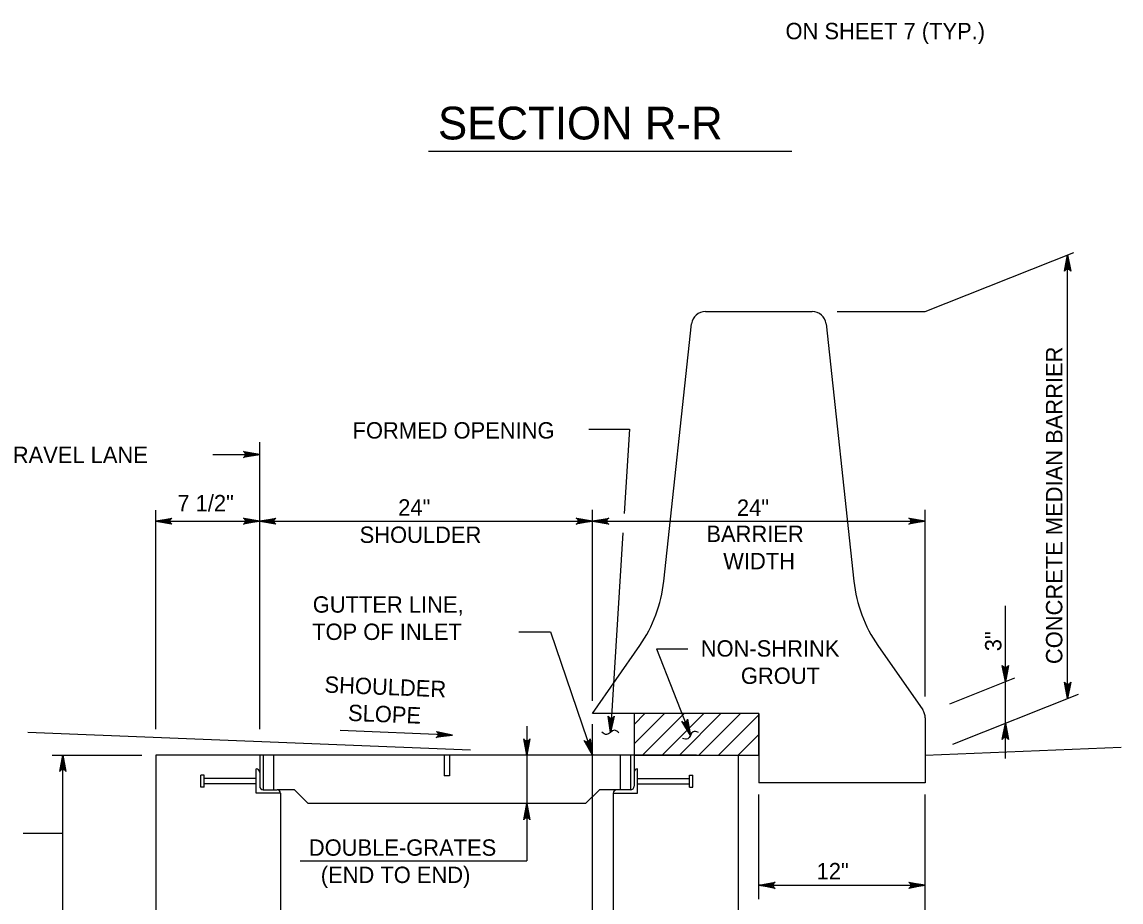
# Model space of a CAD drawing. Extents: x 2087776 to 2104538, y 970919 to 982612.
# Drawn here: x 2094347 to 2095007, y 979102 to 979631 of the extents above; entities that cross this region are included whole.
import ezdxf

# ---------------------------------------------------------------- set-up
doc = ezdxf.new("R2010")
doc.units = 0
doc.layers.add('1', color=7, linetype='Continuous')

msp = doc.modelspace()

# ---------------------------------------------------------------- linework, layer by layer
at = {"layer": '1'}
for p, q in [((2094809.38, 979552.74), (2094590.99, 979552.74)), ((2094889.6, 979456.63), (2094978.94, 979492.13)), ((2094975.21, 979223.97), (2094975.21, 979490.64)), ((2094757.5, 979456.63), (2094821.7, 979456.63)), ((2094836.59, 979456.63), (2094889.6, 979456.63)), ((2094732.51, 979294.48), (2094749.21, 979449.19)), ((2094829.98, 979449.19), (2094846.68, 979294.48)), ((2094687.48, 979385.96), (2094711.84, 979385.96)), ((2094711.84, 979385.96), (2094708.66, 979335.13)), ((2094489.6, 979205.49), (2094489.6, 979377.99)), ((2094461.51, 979370.64), (2094489.6, 979370.64)), ((2094427.1, 979205.49), (2094427.1, 979337.25)), ((2094689.6, 979222.66), (2094689.6, 979337.45)), ((2094889.6, 979225.2), (2094889.6, 979337.45)), ((2094427.1, 979330.64), (2094489.6, 979330.64)), ((2094489.6, 979330.64), (2094689.6, 979330.64)), ((2094689.6, 979330.64), (2094889.6, 979330.64)), ((2094707.93, 979323.55), (2094700.43, 979203.6)), ((2094937.76, 979187.89), (2094937.76, 979279.67)), ((2094645.35, 979263.98), (2094664.39, 979263.98)), ((2094664.39, 979263.98), (2094689.6, 979189.96)), ((2094689.6, 979214.96), (2094718.04, 979255.79)), ((2094728.17, 979253.91), (2094746.9, 979253.91)), ((2094728.17, 979253.91), (2094748.49, 979201.81)), ((2094861.15, 979255.79), (2094888.1, 979217.1)), ((2094904.32, 979220.8), (2094943.53, 979236.38)), ((2094906.18, 979196.55), (2094981.73, 979226.57)), ((2094789.6, 979214.96), (2094689.6, 979214.96)), ((2094714.6, 979196.63), (2094732.93, 979214.96)), ((2094714.6, 979208.41), (2094721.15, 979214.96)), ((2094719.71, 979189.96), (2094744.71, 979214.96)), ((2094731.49, 979189.96), (2094756.49, 979214.96)), ((2094741.83, 979189.96), (2094766.83, 979214.96)), ((2094753.61, 979189.96), (2094778.61, 979214.96)), ((2094765.39, 979189.96), (2094789.6, 979214.16)), ((2094789.6, 979214.96), (2094789.6, 979173.29)), ((2094889.6, 979212.34), (2094889.6, 979173.29)), ((2094616.28, 979192.89), (2094350.25, 979203.53)), ((2094605.48, 979201.97), (2094537.88, 979204.67)), ((2094650.13, 979207.27), (2094650.13, 979126.35)), ((2094689.6, 979017.36), (2094689.6, 979208.57)), ((2094777.17, 979189.96), (2094789.6, 979202.38)), ((2094364.93, 979189.96), (2094418.71, 979189.96)), ((2094371.35, 979032.59), (2094371.35, 979189.96)), ((2094427.1, 979189.96), (2094427.1, 979040.12)), ((2094752.1, 979189.96), (2094427.1, 979189.96)), ((2094489.6, 979189.96), (2094489.6, 979179.54)), ((2094491.68, 979189.96), (2094491.68, 979169.12)), ((2094497.93, 979189.96), (2094497.93, 979169.12)), ((2094600.54, 979189.96), (2094600.54, 979177.46)), ((2094603.66, 979189.96), (2094603.66, 979177.46)), ((2094706.27, 979189.96), (2094706.27, 979169.12)), ((2094712.52, 979189.96), (2094712.52, 979169.12)), ((2094714.6, 979189.96), (2094714.6, 979179.54)), ((2094777.1, 979189.96), (2094777.1, 979040.12)), ((2094889.6, 979189.96), (2095007.28, 979194.66)), ((2094454.19, 979170.77), (2094454.19, 979177.89)), ((2094456.19, 979177.89), (2094454.19, 979177.89)), ((2094456.19, 979170.77), (2094456.19, 979177.89)), ((2094487.51, 979167.04), (2094487.51, 979181.62)), ((2094489.6, 979179.54), (2094489.6, 979171.21)), ((2094603.66, 979177.46), (2094600.54, 979177.46)), ((2094714.6, 979179.54), (2094714.6, 979171.21)), ((2094716.68, 979167.04), (2094716.68, 979181.62)), ((2094748.01, 979170.77), (2094748.01, 979177.89)), ((2094748.01, 979177.89), (2094750.01, 979177.89)), ((2094750.01, 979170.77), (2094750.01, 979177.89)), ((2094456.19, 979170.77), (2094454.19, 979170.77)), ((2094487.51, 979175.89), (2094456.19, 979175.89)), ((2094487.51, 979172.77), (2094456.19, 979172.77)), ((2094716.68, 979175.89), (2094748.01, 979175.89)), ((2094716.68, 979172.77), (2094748.01, 979172.77)), ((2094748.01, 979170.77), (2094750.01, 979170.77)), ((2094889.6, 979173.29), (2094789.6, 979173.29)), ((2094502.1, 979167.04), (2094487.51, 979167.04)), ((2094491.68, 979169.13), (2094500.02, 979169.13)), ((2094510.43, 979169.12), (2094500.02, 979169.12)), ((2094502.1, 979167.04), (2094502.1, 979090.12)), ((2094510.43, 979169.12), (2094518.76, 979160.79)), ((2094693.77, 979169.12), (2094685.44, 979160.79)), ((2094704.18, 979169.12), (2094693.77, 979169.12)), ((2094702.09, 979167.04), (2094716.68, 979167.04)), ((2094702.1, 979167.04), (2094702.1, 979090.12)), ((2094712.51, 979169.13), (2094704.18, 979169.13)), ((2094789.6, 979103.34), (2094789.6, 979166.17)), ((2094889.6, 978942.13), (2094889.6, 979166.17)), ((2094685.44, 979160.79), (2094518.76, 979160.79)), ((2094347.4, 979143.01), (2094371.35, 979143.01)), ((2094513.89, 979126.35), (2094650.13, 979126.35)), ((2094789.6, 979111.67), (2094889.6, 979111.67))]:
    msp.add_line(p, q, dxfattribs=at)
for points in [[(2094975.21, 979490.64), (2094977.04, 979480.86), (2094976.78, 979481.23), (2094976.52, 979481.61), (2094976.19, 979481.81), (2094975.86, 979482), (2094975.54, 979482.06), (2094975.21, 979482.11), (2094974.88, 979482.06), (2094974.55, 979482), (2094974.22, 979481.81), (2094973.89, 979481.61), (2094973.63, 979481.23), (2094973.37, 979480.86), (2094975.21, 979490.64), (2094973.63, 979481.23), (2094973.89, 979481.61), (2094975.21, 979490.64), (2094974.22, 979481.81), (2094974.55, 979482), (2094975.21, 979490.64), (2094974.88, 979482.06), (2094975.21, 979482.11), (2094975.21, 979490.64), (2094975.54, 979482.06), (2094975.86, 979482), (2094975.21, 979490.64), (2094976.19, 979481.81), (2094976.52, 979481.61), (2094975.21, 979490.64), (2094976.78, 979481.23)], [(2094489.6, 979370.64), (2094479.81, 979368.8), (2094480.19, 979369.06), (2094480.57, 979369.32), (2094480.76, 979369.65), (2094480.95, 979369.98), (2094481.01, 979370.31), (2094481.07, 979370.64), (2094481.01, 979370.96), (2094480.95, 979371.29), (2094480.76, 979371.62), (2094480.57, 979371.95), (2094480.19, 979372.21), (2094479.81, 979372.47), (2094489.6, 979370.64), (2094480.19, 979372.21), (2094480.57, 979371.95), (2094489.6, 979370.64), (2094480.76, 979371.62), (2094480.95, 979371.29), (2094489.6, 979370.64), (2094481.01, 979370.96), (2094481.07, 979370.64), (2094489.6, 979370.64), (2094481.01, 979370.31), (2094480.95, 979369.98), (2094489.6, 979370.64), (2094480.76, 979369.65), (2094480.57, 979369.32), (2094489.6, 979370.64), (2094480.19, 979369.06)], [(2094427.1, 979330.64), (2094436.88, 979332.47), (2094436.51, 979332.21), (2094436.13, 979331.95), (2094435.93, 979331.62), (2094435.74, 979331.29), (2094435.68, 979330.96), (2094435.63, 979330.64), (2094435.68, 979330.31), (2094435.74, 979329.98), (2094435.93, 979329.65), (2094436.13, 979329.32), (2094436.51, 979329.06), (2094436.88, 979328.8), (2094427.1, 979330.64), (2094436.51, 979329.06), (2094436.13, 979329.32), (2094427.1, 979330.64), (2094435.93, 979329.65), (2094435.74, 979329.98), (2094427.1, 979330.64), (2094435.68, 979330.31), (2094435.63, 979330.64), (2094427.1, 979330.64), (2094435.68, 979330.96), (2094435.74, 979331.29), (2094427.1, 979330.64), (2094435.93, 979331.62), (2094436.13, 979331.95), (2094427.1, 979330.64), (2094436.51, 979332.21)], [(2094489.6, 979330.64), (2094479.81, 979328.8), (2094480.19, 979329.06), (2094480.57, 979329.32), (2094480.76, 979329.65), (2094480.95, 979329.98), (2094481.01, 979330.31), (2094481.07, 979330.64), (2094481.01, 979330.96), (2094480.95, 979331.29), (2094480.76, 979331.62), (2094480.57, 979331.95), (2094480.19, 979332.21), (2094479.81, 979332.47), (2094489.6, 979330.64), (2094480.19, 979332.21), (2094480.57, 979331.95), (2094489.6, 979330.64), (2094480.76, 979331.62), (2094480.95, 979331.29), (2094489.6, 979330.64), (2094481.01, 979330.96), (2094481.07, 979330.64), (2094489.6, 979330.64), (2094481.01, 979330.31), (2094480.95, 979329.98), (2094489.6, 979330.64), (2094480.76, 979329.65), (2094480.57, 979329.32), (2094489.6, 979330.64), (2094480.19, 979329.06)], [(2094489.6, 979330.64), (2094499.38, 979332.47), (2094499.01, 979332.21), (2094498.63, 979331.95), (2094498.43, 979331.62), (2094498.24, 979331.29), (2094498.18, 979330.96), (2094498.13, 979330.64), (2094498.18, 979330.31), (2094498.24, 979329.98), (2094498.43, 979329.65), (2094498.63, 979329.32), (2094499.01, 979329.06), (2094499.38, 979328.8), (2094489.6, 979330.64), (2094499.01, 979329.06), (2094498.63, 979329.32), (2094489.6, 979330.64), (2094498.43, 979329.65), (2094498.24, 979329.98), (2094489.6, 979330.64), (2094498.18, 979330.31), (2094498.13, 979330.64), (2094489.6, 979330.64), (2094498.18, 979330.96), (2094498.24, 979331.29), (2094489.6, 979330.64), (2094498.43, 979331.62), (2094498.63, 979331.95), (2094489.6, 979330.64), (2094499.01, 979332.21)], [(2094689.6, 979330.64), (2094679.81, 979328.8), (2094680.19, 979329.06), (2094680.57, 979329.32), (2094680.76, 979329.65), (2094680.95, 979329.98), (2094681.01, 979330.31), (2094681.07, 979330.64), (2094681.01, 979330.96), (2094680.95, 979331.29), (2094680.76, 979331.62), (2094680.57, 979331.95), (2094680.19, 979332.21), (2094679.81, 979332.47), (2094689.6, 979330.64), (2094680.19, 979332.21), (2094680.57, 979331.95), (2094689.6, 979330.64), (2094680.76, 979331.62), (2094680.95, 979331.29), (2094689.6, 979330.64), (2094681.01, 979330.96), (2094681.07, 979330.64), (2094689.6, 979330.64), (2094681.01, 979330.31), (2094680.95, 979329.98), (2094689.6, 979330.64), (2094680.76, 979329.65), (2094680.57, 979329.32), (2094689.6, 979330.64), (2094680.19, 979329.06)], [(2094689.6, 979330.64), (2094699.38, 979332.47), (2094699.01, 979332.21), (2094698.63, 979331.95), (2094698.43, 979331.62), (2094698.24, 979331.29), (2094698.18, 979330.96), (2094698.13, 979330.64), (2094698.18, 979330.31), (2094698.24, 979329.98), (2094698.43, 979329.65), (2094698.63, 979329.32), (2094699.01, 979329.06), (2094699.38, 979328.8), (2094689.6, 979330.64), (2094699.01, 979329.06), (2094698.63, 979329.32), (2094689.6, 979330.64), (2094698.43, 979329.65), (2094698.24, 979329.98), (2094689.6, 979330.64), (2094698.18, 979330.31), (2094698.13, 979330.64), (2094689.6, 979330.64), (2094698.18, 979330.96), (2094698.24, 979331.29), (2094689.6, 979330.64), (2094698.43, 979331.62), (2094698.63, 979331.95), (2094689.6, 979330.64), (2094699.01, 979332.21)], [(2094889.6, 979330.64), (2094879.81, 979328.8), (2094880.19, 979329.06), (2094880.57, 979329.32), (2094880.76, 979329.65), (2094880.95, 979329.98), (2094881.01, 979330.31), (2094881.07, 979330.64), (2094881.01, 979330.96), (2094880.95, 979331.29), (2094880.76, 979331.62), (2094880.57, 979331.95), (2094880.19, 979332.21), (2094879.81, 979332.47), (2094889.6, 979330.64), (2094880.19, 979332.21), (2094880.57, 979331.95), (2094889.6, 979330.64), (2094880.76, 979331.62), (2094880.95, 979331.29), (2094889.6, 979330.64), (2094881.01, 979330.96), (2094881.07, 979330.64), (2094889.6, 979330.64), (2094881.01, 979330.31), (2094880.95, 979329.98), (2094889.6, 979330.64), (2094880.76, 979329.65), (2094880.57, 979329.32), (2094889.6, 979330.64), (2094880.19, 979329.06)], [(2094937.76, 979234.09), (2094935.93, 979243.88), (2094936.19, 979243.5), (2094936.45, 979243.13), (2094936.78, 979242.93), (2094937.11, 979242.74), (2094937.44, 979242.68), (2094937.76, 979242.63), (2094938.09, 979242.68), (2094938.42, 979242.74), (2094938.75, 979242.93), (2094939.08, 979243.13), (2094939.34, 979243.5), (2094939.6, 979243.88), (2094937.76, 979234.09), (2094939.34, 979243.5), (2094939.08, 979243.13), (2094937.76, 979234.09), (2094938.75, 979242.93), (2094938.42, 979242.74), (2094937.76, 979234.09), (2094938.09, 979242.68), (2094937.76, 979242.63), (2094937.76, 979234.09), (2094937.44, 979242.68), (2094937.11, 979242.74), (2094937.76, 979234.09), (2094936.78, 979242.93), (2094936.45, 979243.13), (2094937.76, 979234.09), (2094936.19, 979243.5)], [(2094975.21, 979223.97), (2094973.37, 979233.76), (2094973.63, 979233.38), (2094973.89, 979233), (2094974.22, 979232.81), (2094974.55, 979232.62), (2094974.88, 979232.56), (2094975.21, 979232.5), (2094975.54, 979232.56), (2094975.86, 979232.62), (2094976.19, 979232.81), (2094976.52, 979233), (2094976.78, 979233.38), (2094977.04, 979233.76), (2094975.21, 979223.97), (2094976.78, 979233.38), (2094976.52, 979233), (2094975.21, 979223.97), (2094976.19, 979232.81), (2094975.86, 979232.62), (2094975.21, 979223.97), (2094975.54, 979232.56), (2094975.21, 979232.5), (2094975.21, 979223.97), (2094974.88, 979232.56), (2094974.55, 979232.62), (2094975.21, 979223.97), (2094974.22, 979232.81), (2094973.89, 979233), (2094975.21, 979223.97), (2094973.63, 979233.38)], [(2094700.43, 979203.6), (2094699.01, 979213.45), (2094699.25, 979213.06), (2094699.5, 979212.68), (2094699.82, 979212.47), (2094700.14, 979212.26), (2094700.46, 979212.19), (2094700.79, 979212.12), (2094701.12, 979212.16), (2094701.45, 979212.21), (2094701.78, 979212.39), (2094702.12, 979212.57), (2094702.4, 979212.93), (2094702.67, 979213.3), (2094700.43, 979203.6), (2094702.4, 979212.93), (2094702.12, 979212.57), (2094700.43, 979203.6), (2094701.78, 979212.39), (2094701.45, 979212.21), (2094700.43, 979203.6), (2094701.12, 979212.16), (2094700.79, 979212.12), (2094700.43, 979203.6), (2094700.46, 979212.19), (2094700.14, 979212.26), (2094700.43, 979203.6), (2094699.82, 979212.47), (2094699.5, 979212.68), (2094700.43, 979203.6), (2094699.25, 979213.06)], [(2094748.49, 979201.81), (2094743.23, 979210.26), (2094743.99, 979209.75), (2094744.74, 979209.62), (2094745.39, 979209.76), (2094745.96, 979210.1), (2094746.43, 979210.7), (2094746.65, 979211.59), (2094748.49, 979201.81), (2094746.43, 979210.7), (2094745.96, 979210.1), (2094748.49, 979201.81), (2094745.39, 979209.76), (2094744.74, 979209.62), (2094748.49, 979201.81), (2094743.99, 979209.75)], [(2094605.48, 979201.97), (2094595.62, 979200.53), (2094596.01, 979200.77), (2094596.4, 979201.02), (2094596.61, 979201.34), (2094596.81, 979201.66), (2094596.88, 979201.98), (2094596.95, 979202.31), (2094596.91, 979202.64), (2094596.87, 979202.97), (2094596.68, 979203.3), (2094596.5, 979203.64), (2094596.14, 979203.92), (2094595.77, 979204.19), (2094605.48, 979201.97), (2094596.14, 979203.92), (2094596.5, 979203.64), (2094605.48, 979201.97), (2094596.68, 979203.3), (2094596.87, 979202.97), (2094605.48, 979201.97), (2094596.91, 979202.64), (2094596.95, 979202.31), (2094605.48, 979201.97), (2094596.88, 979201.98), (2094596.81, 979201.66), (2094605.48, 979201.97), (2094596.61, 979201.34), (2094596.4, 979201.02), (2094605.48, 979201.97), (2094596.01, 979200.77)], [(2094937.76, 979209.09), (2094939.6, 979199.31), (2094939.34, 979199.69), (2094939.08, 979200.06), (2094938.75, 979200.26), (2094938.42, 979200.45), (2094938.09, 979200.51), (2094937.76, 979200.56), (2094937.44, 979200.51), (2094937.11, 979200.45), (2094936.78, 979200.26), (2094936.45, 979200.06), (2094936.19, 979199.69), (2094935.93, 979199.31), (2094937.76, 979209.09), (2094936.19, 979199.69), (2094936.45, 979200.06), (2094937.76, 979209.09), (2094936.78, 979200.26), (2094937.11, 979200.45), (2094937.76, 979209.09), (2094937.44, 979200.51), (2094937.76, 979200.56), (2094937.76, 979209.09), (2094938.09, 979200.51), (2094938.42, 979200.45), (2094937.76, 979209.09), (2094938.75, 979200.26), (2094939.08, 979200.06), (2094937.76, 979209.09), (2094939.34, 979199.69)], [(2094650.13, 979189.96), (2094648.29, 979199.74), (2094648.55, 979199.36), (2094648.82, 979198.99), (2094649.14, 979198.79), (2094649.47, 979198.6), (2094649.8, 979198.54), (2094650.13, 979198.49), (2094650.46, 979198.54), (2094650.78, 979198.6), (2094651.11, 979198.79), (2094651.44, 979198.99), (2094651.7, 979199.36), (2094651.96, 979199.74), (2094650.13, 979189.96), (2094651.7, 979199.36), (2094651.44, 979198.99), (2094650.13, 979189.96), (2094651.11, 979198.79), (2094650.78, 979198.6), (2094650.13, 979189.96), (2094650.46, 979198.54), (2094650.13, 979198.49), (2094650.13, 979189.96), (2094649.8, 979198.54), (2094649.47, 979198.6), (2094650.13, 979189.96), (2094649.14, 979198.79), (2094648.82, 979198.99), (2094650.13, 979189.96), (2094648.55, 979199.36)], [(2094689.6, 979189.96), (2094684.71, 979198.63), (2094685.07, 979198.35), (2094685.44, 979198.08), (2094685.82, 979198), (2094686.19, 979197.93), (2094686.52, 979197.98), (2094686.85, 979198.03), (2094687.14, 979198.19), (2094687.43, 979198.35), (2094687.68, 979198.64), (2094687.93, 979198.93), (2094688.05, 979199.37), (2094688.18, 979199.81), (2094689.6, 979189.96), (2094688.05, 979199.37), (2094687.93, 979198.93), (2094689.6, 979189.96), (2094687.68, 979198.64), (2094687.43, 979198.35), (2094689.6, 979189.96), (2094687.14, 979198.19), (2094686.85, 979198.03), (2094689.6, 979189.96), (2094686.52, 979197.98), (2094686.19, 979197.93), (2094689.6, 979189.96), (2094685.82, 979198), (2094685.44, 979198.08), (2094689.6, 979189.96), (2094685.07, 979198.35)], [(2094371.35, 979189.96), (2094373.18, 979180.17), (2094372.92, 979180.55), (2094372.66, 979180.92), (2094372.33, 979181.12), (2094372, 979181.31), (2094371.67, 979181.37), (2094371.35, 979181.43), (2094371.02, 979181.37), (2094370.69, 979181.31), (2094370.36, 979181.12), (2094370.03, 979180.92), (2094369.77, 979180.55), (2094369.51, 979180.17), (2094371.35, 979189.96), (2094369.77, 979180.55), (2094370.03, 979180.92), (2094371.35, 979189.96), (2094370.36, 979181.12), (2094370.69, 979181.31), (2094371.35, 979189.96), (2094371.02, 979181.37), (2094371.35, 979181.43), (2094371.35, 979189.96), (2094371.67, 979181.37), (2094372, 979181.31), (2094371.35, 979189.96), (2094372.33, 979181.12), (2094372.66, 979180.92), (2094371.35, 979189.96), (2094372.92, 979180.55)], [(2094650.13, 979160.79), (2094651.96, 979151), (2094651.7, 979151.38), (2094651.44, 979151.75), (2094651.11, 979151.95), (2094650.78, 979152.14), (2094650.46, 979152.2), (2094650.13, 979152.26), (2094649.8, 979152.2), (2094649.47, 979152.14), (2094649.14, 979151.95), (2094648.82, 979151.75), (2094648.55, 979151.38), (2094648.29, 979151), (2094650.13, 979160.79), (2094648.55, 979151.38), (2094648.82, 979151.75), (2094650.13, 979160.79), (2094649.14, 979151.95), (2094649.47, 979152.14), (2094650.13, 979160.79), (2094649.8, 979152.2), (2094650.13, 979152.26), (2094650.13, 979160.79), (2094650.46, 979152.2), (2094650.78, 979152.14), (2094650.13, 979160.79), (2094651.11, 979151.95), (2094651.44, 979151.75), (2094650.13, 979160.79), (2094651.7, 979151.38)], [(2094789.6, 979111.67), (2094799.38, 979113.5), (2094798.63, 979112.98), (2094798.24, 979112.32), (2094798.13, 979111.67), (2094798.24, 979111.01), (2094798.63, 979110.35), (2094799.38, 979109.83), (2094789.6, 979111.67), (2094798.63, 979110.35), (2094798.24, 979111.01), (2094789.6, 979111.67), (2094798.13, 979111.67), (2094798.24, 979112.32), (2094789.6, 979111.67), (2094798.63, 979112.98)], [(2094889.6, 979111.67), (2094879.81, 979109.83), (2094880.19, 979110.09), (2094880.57, 979110.35), (2094880.76, 979110.68), (2094880.95, 979111.01), (2094881.01, 979111.34), (2094881.07, 979111.67), (2094881.01, 979111.99), (2094880.95, 979112.32), (2094880.76, 979112.65), (2094880.57, 979112.98), (2094880.19, 979113.24), (2094879.81, 979113.5), (2094889.6, 979111.67), (2094880.19, 979113.24), (2094880.57, 979112.98), (2094889.6, 979111.67), (2094880.76, 979112.65), (2094880.95, 979112.32), (2094889.6, 979111.67), (2094881.01, 979111.99), (2094881.07, 979111.67), (2094889.6, 979111.67), (2094881.01, 979111.34), (2094880.95, 979111.01), (2094889.6, 979111.67), (2094880.76, 979110.68), (2094880.57, 979110.35), (2094889.6, 979111.67), (2094880.19, 979110.09)]]:
    msp.add_lwpolyline(points, dxfattribs=at)
msp.add_lwpolyline([(2094714.6, 979189.96), (2094789.6, 979189.96), (2094789.6, 979214.96), (2094714.6, 979214.96)], close=True, dxfattribs=at)
for centre, radius, start, end in [((2094757.5, 979448.3), 8.33, 90, 173.83926), ((2094821.7, 979448.3), 8.33, 6.16074, 90), ((2094649.67, 979303.42), 83.33, 325.1407, 353.83926), ((2094929.53, 979303.42), 83.33, 186.16074, 214.8593), ((2094881.27, 979212.34), 8.33, 0, 34.8593), ((2094487.51, 979179.54), 2.08, 360, 90), ((2094716.68, 979179.54), 2.08, 90, 180), ((2094491.68, 979171.21), 2.08, 180, 270), ((2094712.51, 979171.21), 2.08, 270, 0), ((2094500.02, 979167.04), 2.08, 0, 90), ((2094704.18, 979167.04), 2.08, 90, 180)]:
    msp.add_arc(centre, radius, start, end, dxfattribs=at)
for points in [[(2094705.54, 979203.28), (2094702.77, 979204.91), (2094698.07, 979202.27), (2094695.33, 979203.74)], [(2094753.3, 979203.57), (2094750.11, 979203.95), (2094746.86, 979199.65), (2094743.77, 979199.89)]]:
    msp.add_spline(points, degree=3, dxfattribs=at)

# ---------------------------------------------------------------- texts
for s, height, p in [('ON SHEET 7 (TYP.)', 9.8425, (2094805.62, 979620.31)), ('SECTION R-R', 19.685, (2094596.77, 979560.06)), ('FORMED OPENING', 9.8425, (2094545.43, 979380.25)), ('EDGE OF TRAVEL LANE', 9.8425, (2094270.27, 979365.52)), ('7 1/2"', 9.843, (2094440.13, 979336.51)), ('24"', 9.843, (2094572.85, 979333.91)), ('24"', 9.843, (2094776.42, 979333.77)), ('SHOULDER', 9.843, (2094549.67, 979317.5)), ('BARRIER', 9.843, (2094758.08, 979318.06)), ('WIDTH', 9.843, (2094768.19, 979301.65)), ('GUTTER LINE,', 9.8425, (2094521.5, 979275.58)), ('TOP OF INLET', 9.8425, (2094521.15, 979259.17)), ('NON-SHRINK', 9.843, (2094754.68, 979249.16)), ('GROUT', 9.843, (2094778.82, 979232.75)), ('DOUBLE-GRATES', 9.8425, (2094519.14, 979129.45)), ('12"', 9.843, (2094824.33, 979115.29)), ('(END TO END)', 9.8425, (2094526.31, 979113.05))]:
    msp.add_text(s, height=height, dxfattribs=at).set_placement(p)
for s, height, rotation, p in [('CONCRETE MEDIAN BARRIER', 9.8425, 90, (2094972.01, 979244.67)), ('3"', 9.843, 90, (2094935.39, 979252.38)), ('SHOULDER', 9.843, 357.70939, (2094528.41, 979227.55)), ('SLOPE', 9.843, 357.70939, (2094542.54, 979210.56))]:
    msp.add_text(s, height=height, rotation=rotation, dxfattribs=at).set_placement(p)

doc.saveas('drawing.dxf')
